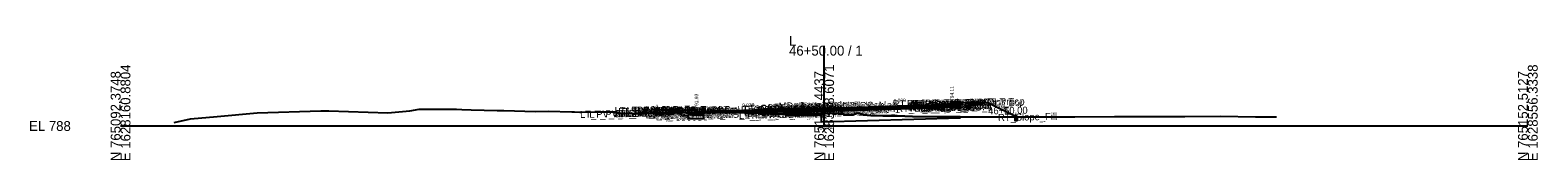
# Model space of a CAD drawing. Extents: x -26 to 4403, y -510 to 9556.
# Drawn here: x 2974.3 to 3402.8, y 6490.3 to 6525.6 of the extents above; entities that cross this region are included whole.
import ezdxf

# ---------------------------------------------------------------- set-up
doc = ezdxf.new("R2010")
doc.units = 0
for name, color, linetype in [('Default', 7, 'Continuous'), ('Exist CMT Pavement', 7, 'Continuous'), ('Exist Cross Section Cell', 7, 'Continuous'), ('Exist XS Center Line Elevation Label', 7, 'Continuous'), ('Exist XS Ground Line', 7, 'Continuous'), ('Prop CMT Conc Surface', 7, 'Continuous'), ('Prop CMT Concrete Structures', 7, 'Continuous'), ('Prop CMT Pvmt Course 1', 7, 'Continuous'), ('Prop CMT Pvmt Course 1 CG', 7, 'Continuous'), ('Prop CMT Pvmt Course 2', 7, 'Continuous'), ('Prop CMT Pvmt Course 2 Wedge', 7, 'Continuous'), ('Prop CMT Pvmt Course 3', 7, 'Continuous'), ('Prop CMT Pvmt Course 3 Wedge', 7, 'Continuous'), ('Prop CMT Pvmt Surface', 7, 'Continuous'), ('Prop CMT Shallow Undercut', 7, 'Continuous'), ('Prop CMT Shallow Undercut Boundary', 7, 'Continuous'), ('Prop CMT Slope Grass', 7, 'Continuous'), ('Prop CMT Subgrade Earthwork', 7, 'Continuous'), ('Prop CMT Undercut Boundary', 7, 'Continuous'), ('Prop XS Finish Grade CurbGutter', 7, 'Continuous'), ('Prop XS Hydro Elevations', 7, 'Continuous'), ('Prop XS SE Text', 7, 'Continuous'), ('Prop XS Side Slope Text', 7, 'Continuous'), ('Scratch_Level_0', 7, 'Continuous')]:
    doc.layers.add(name, color=color, linetype=linetype)

msp = doc.modelspace()

# ---------------------------------------------------------------- linework, layer by layer
at = {"layer": 'Exist CMT Pavement'}
msp.add_lwpolyline([(3165.71, 6503.88), (3165.76, 6503.88), (3173.39, 6503.85), (3181.26, 6503.62), (3185.23, 6503.52), (3186.55, 6503.45), (3189.18, 6503.29)], dxfattribs=at)
at = {"layer": 'Exist Cross Section Cell'}
for p, q in [((3200, 6500), (3200, 6522.81)), ((3000, 6500), (3200, 6500)), ((3200, 6500), (3400, 6500))]:
    msp.add_line(p, q, dxfattribs=at)
at = {"layer": 'Exist XS Ground Line'}
msp.add_lwpolyline([(3015.27, 6500.99), (3019.88, 6502.06), (3027.48, 6502.72), (3038.81, 6503.7), (3056.91, 6504.29), (3057.99, 6504.32), (3059.16, 6504.31), (3075.95, 6503.73), (3082.25, 6504.32), (3084.87, 6504.78), (3086.58, 6504.78), (3094.05, 6504.77), (3095.5, 6504.77), (3096.97, 6504.72), (3099.61, 6504.63), (3103.34, 6504.46), (3107.06, 6504.39), (3108.97, 6504.39), (3117.93, 6504.15), (3121.52, 6504.17), (3128.27, 6503.98), (3129.03, 6503.99), (3130.52, 6503.96), (3136.54, 6504.02), (3138.91, 6503.98), (3140.48, 6503.99), (3142.33, 6503.67), (3143, 6503.55), (3147.01, 6503.6), (3148, 6503.63), (3148.7, 6503.65), (3153.58, 6503.74), (3161.26, 6503.89), (3165.76, 6503.88), (3173.39, 6503.85), (3181.26, 6503.62), (3185.23, 6503.52), (3186.55, 6503.45), (3189.18, 6503.29), (3197.23, 6503.48), (3200, 6503.54), (3205.06, 6503.65), (3205.68, 6503.31), (3207.67, 6503.19), (3208.18, 6503.17), (3209.19, 6503.55), (3209.76, 6503.61), (3211.16, 6503.16), (3213.27, 6503), (3216.69, 6502.87), (3220.72, 6502.85), (3225.07, 6502.68), (3233.52, 6502.62), (3248.11, 6502.57), (3252.61, 6502.64), (3254.48, 6502.59), (3261.38, 6502.61), (3271.25, 6502.63), (3282.49, 6502.66), (3283.55, 6502.68), (3297.76, 6502.73), (3302.48, 6502.71), (3312.67, 6502.8), (3322.63, 6502.63), (3328.2, 6502.57), (3328.53, 6502.56)], dxfattribs=at)
at = {"layer": 'Prop CMT Conc Surface'}
for points in [[(3234.3, 6506.13), (3236.3, 6506.11)], [(3236.3, 6506.11), (3236.3, 6506.61), (3236.8, 6506.61)], [(3240.81, 6506.7), (3245.81, 6506.8)], [(3159.19, 6504.52), (3154.19, 6504.62)], [(3163.69, 6503.93), (3163.69, 6504.43), (3163.19, 6504.43)], [(3165.69, 6504.07), (3163.69, 6503.93)]]:
    msp.add_lwpolyline(points, dxfattribs=at)
at = {"layer": 'Prop CMT Concrete Structures'}
for points in [[(3234.3, 6506.13), (3236.3, 6506.11), (3236.3, 6506.61), (3236.8, 6506.61)], [(3236.8, 6506.61), (3236.8, 6505.62), (3234.3, 6505.55)], [(3234.3, 6505.55), (3234.3, 6506.13)], [(3245.81, 6506.8), (3240.81, 6506.7)], [(3240.81, 6506.7), (3240.81, 6506.37)], [(3240.81, 6506.37), (3245.81, 6506.47)], [(3245.81, 6506.47), (3245.81, 6506.8)], [(3154.19, 6504.29), (3154.19, 6504.62)], [(3154.19, 6504.62), (3159.19, 6504.52)], [(3159.19, 6504.19), (3154.19, 6504.29)], [(3159.19, 6504.52), (3159.19, 6504.19)], [(3165.69, 6504.07), (3163.69, 6503.93), (3163.69, 6504.43), (3163.19, 6504.43)], [(3163.19, 6504.43), (3163.19, 6503.42), (3165.69, 6503.49)], [(3165.69, 6503.49), (3165.69, 6504.07)]]:
    msp.add_lwpolyline(points, dxfattribs=at)
at = {"layer": 'Prop CMT Pvmt Course 1'}
for points in [[(3200, 6505.1), (3234.3, 6506.13)], [(3234.3, 6505.88), (3200, 6504.85)], [(3234.3, 6506.13), (3234.3, 6505.88)], [(3165.69, 6503.82), (3189.18, 6504.53), (3200, 6504.85)], [(3191.25, 6504.84), (3165.69, 6504.07)], [(3165.69, 6504.07), (3165.69, 6503.82), (3165.69, 6503.82)], [(3200, 6504.85), (3200, 6505.1)], [(3200, 6504.85), (3200, 6504.85), (3200, 6504.85)]]:
    msp.add_lwpolyline(points, dxfattribs=at)
at = {"layer": 'Prop CMT Pvmt Course 1 CG'}
for points in [[(3234.3, 6505.55), (3237.3, 6505.64), (3237.63, 6505.32)], [(3234.3, 6505.22), (3234.3, 6505.55)], [(3237.63, 6505.32), (3234.3, 6505.22)], [(3165.69, 6503.49), (3162.69, 6503.4), (3162.35, 6503.06)], [(3162.35, 6503.06), (3165.69, 6503.16)], [(3165.69, 6503.16), (3165.69, 6503.49)], [(3200, 6504.19), (3200, 6504.52)]]:
    msp.add_lwpolyline(points, dxfattribs=at)
at = {"layer": 'Prop CMT Pvmt Course 2'}
for points in [[(3200, 6504.85), (3234.3, 6505.88)], [(3234.3, 6505.55), (3200, 6504.52)], [(3234.3, 6505.88), (3234.3, 6505.55)], [(3165.69, 6503.49), (3165.69, 6503.49), (3165.69, 6503.82), (3165.69, 6503.82)], [(3165.69, 6503.82), (3165.69, 6503.49)], [(3191.25, 6504.59), (3189.18, 6504.53)], [(3189.18, 6504.53), (3189.18, 6504.19)], [(3189.18, 6504.19), (3191.25, 6504.26)], [(3200, 6504.52), (3200, 6504.85)]]:
    msp.add_lwpolyline(points, dxfattribs=at)
at = {"layer": 'Prop CMT Pvmt Course 2 Wedge'}
for points in [[(3189.18, 6504.2), (3186.55, 6504.12), (3185.23, 6504.08), (3181.26, 6503.96), (3175.53, 6503.79), (3173.39, 6503.85), (3167.29, 6503.87)], [(3167.29, 6503.87), (3173.39, 6504.06)], [(3173.39, 6504.06), (3181.26, 6504.29), (3185.23, 6504.41), (3186.55, 6504.45), (3189.18, 6504.53)], [(3189.18, 6504.53), (3189.18, 6504.2)]]:
    msp.add_lwpolyline(points, dxfattribs=at)
at = {"layer": 'Prop CMT Pvmt Course 3'}
for points in [[(3200, 6504.52), (3234.3, 6505.55)], [(3234.3, 6505.22), (3200, 6504.19)], [(3234.3, 6505.55), (3234.3, 6505.22)], [(3165.69, 6503.49), (3165.69, 6503.49), (3165.69, 6503.16), (3165.69, 6503.16)], [(3165.69, 6503.16), (3165.69, 6503.49)], [(3200, 6504.52), (3189.18, 6504.19)], [(3189.18, 6504.19), (3189.18, 6503.86)], [(3189.18, 6503.86), (3191.25, 6503.92)], [(3200, 6504.19), (3200, 6504.52)]]:
    msp.add_lwpolyline(points, dxfattribs=at)
at = {"layer": 'Prop CMT Pvmt Course 3 Wedge'}
for points in [[(3175.54, 6503.79), (3181.26, 6503.96)], [(3189.18, 6503.29), (3186.55, 6503.45), (3185.23, 6503.52), (3181.26, 6503.62), (3175.54, 6503.79)], [(3181.26, 6503.96), (3185.23, 6504.08), (3186.55, 6504.12), (3189.18, 6504.19)], [(3189.18, 6504.19), (3189.18, 6503.29)]]:
    msp.add_lwpolyline(points, dxfattribs=at)
at = {"layer": 'Prop CMT Pvmt Surface'}
for points in [[(3200, 6505.1), (3234.3, 6506.13)], [(3200, 6505.1), (3165.69, 6504.07)]]:
    msp.add_lwpolyline(points, dxfattribs=at)
at = {"layer": 'Prop CMT Shallow Undercut'}
for points in [[(3161.35, 6503.03), (3161.35, 6502.03), (3165.69, 6502.16), (3165.69, 6503.16)], [(3165.69, 6502.16), (3165.69, 6502.16), (3165.69, 6503.16), (3165.69, 6503.16)], [(3194.63, 6503.42), (3189.18, 6503.29), (3189.18, 6502.86), (3199.18, 6503.16), (3199.18, 6503.53)]]:
    msp.add_lwpolyline(points, close=True, dxfattribs=at)
msp.add_lwpolyline([(3189.18, 6503.29), (3189.18, 6502.86), (3199.18, 6503.16), (3199.18, 6503.53), (3194.63, 6503.42), (3189.18, 6503.29)], dxfattribs=at)
at = {"layer": 'Prop CMT Shallow Undercut Boundary'}
msp.add_lwpolyline([(3161.35, 6503.03), (3161.35, 6502.03), (3165.69, 6502.16), (3165.69, 6503.16)], close=True, dxfattribs=at)
msp.add_lwpolyline([(3189.18, 6503.29), (3189.18, 6502.86), (3199.18, 6503.16), (3199.18, 6503.53), (3194.64, 6503.42), (3189.18, 6503.29)], dxfattribs=at)
at = {"layer": 'Prop CMT Slope Grass'}
for p, q in [((3236.8, 6506.61), (3246.31, 6506.8)), ((3246.31, 6506.8), (3254.14, 6502.89))]:
    msp.add_line(p, q, dxfattribs=at)
for points in [[(3163.19, 6504.43), (3153.68, 6504.62), (3150.88, 6503.69)], [(3254.14, 6502.89), (3254.14, 6501.59), (3254.81, 6501.59), (3254.81, 6502.59)]]:
    msp.add_lwpolyline(points, dxfattribs=at)
at = {"layer": 'Prop CMT Subgrade Earthwork'}
for points in [[(3200, 6504.19), (3234.3, 6505.22)], [(3234.3, 6505.22), (3237.63, 6505.32), (3238.97, 6506.66)], [(3234.3, 6505.22), (3234.3, 6505.22)], [(3165.69, 6503.16), (3162.35, 6503.06), (3160.93, 6504.48)], [(3165.69, 6503.16), (3165.71, 6503.88)], [(3165.69, 6503.16), (3165.69, 6503.49)], [(3165.69, 6503.16), (3165.69, 6503.16)], [(3165.69, 6503.16), (3165.69, 6503.16)], [(3200, 6504.19), (3189.18, 6503.86)], [(3189.18, 6503.86), (3189.18, 6503.29)], [(3200, 6504.19), (3200, 6504.19)], [(3200, 6504.19), (3200, 6504.19)]]:
    msp.add_lwpolyline(points, dxfattribs=at)
at = {"layer": 'Prop CMT Undercut Boundary'}
msp.add_lwpolyline([(3199.18, 6503.53), (3199.18, 6501.16), (3238.63, 6502.34), (3238.63, 6502.6), (3233.52, 6502.62), (3225.07, 6502.68), (3220.72, 6502.85), (3216.69, 6502.87), (3213.27, 6503), (3211.16, 6503.16), (3209.76, 6503.61), (3209.19, 6503.55), (3208.18, 6503.17), (3205.68, 6503.31), (3205.06, 6503.65)], close=True, dxfattribs=at)
at = {"layer": 'Prop XS Finish Grade CurbGutter'}
for p, q in [((3254.14, 6503.09), (3254.34, 6503.09)), ((3254.14, 6503.09), (3254.81, 6503.09)), ((3254.14, 6503.09), (3254.14, 6502.09)), ((3254.14, 6502.1), (3254.14, 6501.59)), ((3254.14, 6502.09), (3254.81, 6502.09)), ((3254.14, 6501.59), (3254.81, 6501.59)), ((3254.81, 6502.67), (3254.46, 6503.04)), ((3254.81, 6502.67), (3254.81, 6502.09)), ((3254.81, 6502.59), (3254.81, 6502.59)), ((3254.81, 6502.1), (3254.81, 6501.59))]:
    msp.add_line(p, q, dxfattribs=at)
msp.add_arc((3254.34, 6502.92), 0.166, 43.9997, 90, dxfattribs=at)

# ---------------------------------------------------------------- texts
at = {"layer": 'Default'}
msp.add_text('-', height=0.0001, dxfattribs=at).set_placement((3000, 6500))
at = {"layer": 'Exist Cross Section Cell'}
for s, p in [('46+50.00 / 1', (3190, 6520.01)), ('L', (3190, 6522.81)), ('EL 788', (2974, 6498.6))]:
    msp.add_text(s, height=2.8, dxfattribs=at).set_placement(p)
for s, p in [('N 765092.3748', (3000, 6490)), ('E 1628160.8804', (3002.8, 6490)), ('N 765122.4437', (3200, 6490)), ('E 1628358.6071', (3202.8, 6490)), ('N 765152.5127', (3400, 6490)), ('E 1628556.3338', (3402.8, 6490))]:
    msp.add_text(s, height=2.8, rotation=90, dxfattribs=at).set_placement(p)
at = {"layer": 'Exist XS Center Line Elevation Label'}
msp.add_text('791.54', height=1.2, dxfattribs=at).set_placement((3197.74, 6498.94))
at = {"layer": 'Prop XS Hydro Elevations'}
for s, p in [('794.11', (3236.8, 6507.11)), ('791.93', (3164.19, 6504.93))]:
    msp.add_text(s, height=1, rotation=90, dxfattribs=at).set_placement(p)
at = {"layer": 'Prop XS SE Text'}
for rotation, p in [(1.7191, (3176.69, 6505.4)), (1.7171, (3219.75, 6506.7))]:
    msp.add_text('0.030', height=1, rotation=rotation, dxfattribs=at).set_placement(p)
at = {"layer": 'Prop XS Side Slope Text'}
for s, rotation, p in [('3:1', 18.4299, (3151.3, 6504.62)), ('2:1', 333.4349, (3250.33, 6505.28))]:
    msp.add_text(s, height=1, rotation=rotation, dxfattribs=at).set_placement(p)
at = {"layer": 'Scratch_Level_0'}
for s, p in [('LT_SDWK_Out_Top', (3140.45, 6503.35)), ('LT_SDWK_Out_Bot', (3140.48, 6503.02)), ('LT_Sub_Trench_Out_DLT', (3141.52, 6503.09)), ('LT_CSLP_Pnt', (3143.88, 6503.43)), ('LT_SDWK_In_Top', (3147.07, 6503.28)), ('LT_SDWK_In_Bot', (3147.1, 6502.95)), ('LT_CG_Top_Face', (3150.98, 6503.18)), ('LT_CG_Top_BOC', (3151.5, 6503.2)), ('46+50.00', (3152.22, 6503.39)), ('46+50.00', (3156.2, 6503.3)), ('LT_PV1_OEOT', (3156.46, 6502.89)), ('LT_CG_Top_Face_Med', (3175.39, 6503.7)), ('LT_CG_Top_Gut_Med', (3176.37, 6503.55)), ('LT_CG_Top_BOC_Med', (3177.18, 6503.97)), ('LT_CG_Bot_BOC_Med', (3177.21, 6502.99)), ('LT_CG_Bot_IE_Med', (3177.34, 6502.98)), ('LT_Sub_IEOT_CG_1', (3178.14, 6502.66)), ('LT_PV2_IEEOP', (3179.16, 6503.33)), ('LT_PV3_IEEOP', (3179.16, 6502.99)), ('LT_CG1_Shelf_In', (3181.46, 6503.08)), ('LT_PV2_PGL', (3182.48, 6503.42)), ('LT_PV3_PGL', (3182.48, 6503.08)), ('LT_PV1_PGL', (3183.05, 6503.68)), ('LT_Sub_DLT_In', (3184.04, 6504.26)), ('LT_Sub_IEOP', (3184.36, 6502.81)), ('46+50.00', (3185.08, 6503.72)), ('46+50.00', (3185.22, 6503.79)), ('MD_Crown Point', (3187.09, 6504.65)), ('46+50.00', (3190.83, 6504.56)), ('RT_CG_Top_Face_Med', (3191.34, 6504.18)), ('RT_CG_Top_BOC_Med', (3191.61, 6504.45)), ('RT_CG_Bot_BOC_Med', (3191.64, 6503.42)), ('RT_CG_Top_Gut_Med', (3192.32, 6504.03)), ('RT_Sub_DLT_In', (3193.89, 6504.58)), ('RT_CG_Bot_IE_Med', (3194.79, 6503.5)), ('RT_CG1_Shelf_In', (3194.89, 6503.48)), ('RT_Sub_IEOT_CG_1', (3195.59, 6503.19)), ('RT_Sub_IEOP', (3197.13, 6503.19)), ('RT_Sub_OEEOP', (3197.94, 6503.23)), ('RT_PV2_OEEOP', (3198.03, 6503.9)), ('RT_PV3_OEEOP', (3198.03, 6503.57)), ('RT_Sub_IEEOP', (3198.58, 6503.25)), ('RT_PV2_IEEOP', (3198.68, 6503.91)), ('46+50.00', (3199.17, 6504.65)), ('RT_Sub_PGL', (3199.84, 6503.27)), ('RT_PV2_PGL', (3199.94, 6503.94)), ('RT_PV1_PGL', (3200.5, 6504.2)), ('RT_Sub_Trench_Out_DLT', (3219.51, 6505.27)), ('RT_Sub_OEOT_CG_1', (3220.5, 6503.94)), ('46+50.00', (3223.49, 6504.88)), ('RT_CG_Top_Face', (3223.54, 6505.36)), ('RT_CG1_Shelf_Out', (3223.83, 6504.37)), ('RT_CG_Bot_IE', (3224.19, 6504.35)), ('RT_Sub_OEOT', (3224.36, 6504.02)), ('RT_PV2_OEOT', (3224.45, 6504.68)), ('RT_PV3_OEOT', (3224.45, 6504.35)), ('RT_CG_Top_Gut', (3224.51, 6504.88)), ('RT_PV1_OEOT', (3225.02, 6504.95)), ('RT_CG_Top_BOC', (3225.06, 6505.38)), ('RT_CG_Bot_BOC', (3225.09, 6504.39)), ('RT_Sub_OEOP', (3227.71, 6504.12)), ('RT_SDWK_In_Top', (3228.64, 6505.46)), ('RT_SDWK_In_Bot', (3228.67, 6505.13)), ('46+50.00', (3229.92, 6505.48)), ('RT_SDWK_Out_Top', (3232.02, 6505.53)), ('RT_SDWK_Out_Bot', (3232.05, 6505.19)), ('46+50.00', (3235.41, 6505.59)), ('RT_CSLP_Pnt', (3236.46, 6505.61)), ('46+50.00', (3246.62, 6503.3)), ('LT_PV_Sub_Tie_Out', (3130.63, 6502.28)), ('LT_PV_OEEOP_EG', (3133.23, 6502.33)), ('46+50.00', (3140.02, 6502.46)), ('LT_Slope_Fill', (3141.43, 6502.5)), ('46+50.00', (3141.59, 6502.5)), ('46+50.00', (3142.8, 6502.53)), ('LT_CG1_Shelf_Out', (3149.27, 6502.13)), ('LT_CG_Bot_BOC', (3151.53, 6502.18)), ('LT_Sub_OEOT_CG_1', (3151.94, 6501.88)), ('LT_CG_Top_Gut', (3151.95, 6502.7)), ('LT_Sub_OEOP', (3152.48, 6501.86)), ('LT_Sub_OEEOP', (3154.93, 6501.94)), ('LT_PV2_OEEOP', (3155.02, 6502.61)), ('LT_PV3_OEEOP', (3155.02, 6502.28)), ('LT_CG_Bot_IE', (3155.63, 6502.29)), ('LT_Sub_OEOT', (3155.8, 6501.96)), ('LT_PV2_OEOT', (3155.89, 6502.63)), ('LT_PV3_OEOT', (3155.89, 6502.29)), ('LT_PV_Sub_Tie_In', (3175.77, 6502.02)), ('LT_PV_IEEOP_EG', (3177.39, 6502.06)), ('LT_Sub_IEEOP', (3179.06, 6502.66)), ('LT_Sub_PGL', (3182.39, 6502.75)), ('RT_Slope_Fill', (3249.42, 6501.41))]:
    msp.add_text(s, height=2, rotation=1.1458, dxfattribs=at).set_placement(p)

doc.saveas('drawing.dxf')
